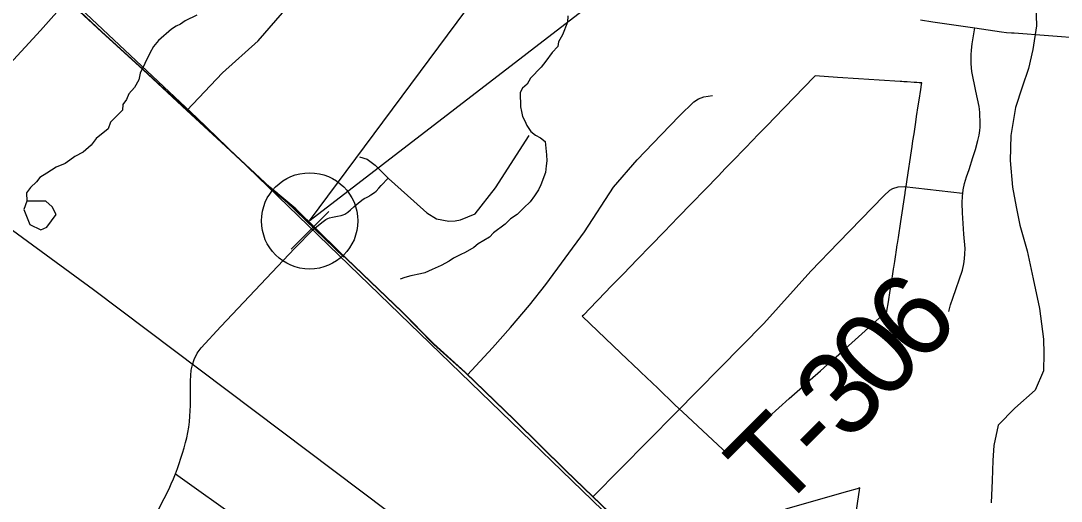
# Model space of a CAD drawing. Extents: x 0 to 39.3, y -3.9 to 22.
# Drawn here: x 4.426 to 5.137, y 18.028 to 18.357 of the extents above; entities that cross this region are included whole.
import ezdxf

# ---------------------------------------------------------------- set-up
doc = ezdxf.new("R2010")
doc.units = 0
for name, color, linetype in [('GM_X_Corporation', 7, 'Continuous'), ('GM_X_Minor_River', 7, 'Continuous'), ('GM_X_Rail_Line', 7, 'Continuous'), ('GM_X_State_Route', 7, 'Continuous'), ('GM_X_Township_Road', 7, 'Continuous'), ('GM_X_Township_Road_Text', 7, 'Continuous'), ('SH_Text', 7, 'Continuous')]:
    doc.layers.add(name, color=color, linetype=linetype)

msp = doc.modelspace()

# ---------------------------------------------------------------- linework, layer by layer
at = {"layer": 'GM_X_Corporation'}
for points in [[(4.3844, 18.43966), (4.43715, 18.39064), (4.45946, 18.36934), (4.48075, 18.34939), (4.50915, 18.3237), (4.5389, 18.29598), (4.56561, 18.2713), (4.5959, 18.24309), (4.6136, 18.22814), (4.64311, 18.19931), (4.68609, 18.15811), (4.7079, 18.13614), (4.72955, 18.11661), (4.76309, 18.08405), (4.79809, 18.0497), (4.81644, 18.03184), (4.83895, 18.0103)], [(4.83895, 18.0103), (4.81644, 18.03184), (4.79809, 18.0497), (4.76309, 18.08405), (4.72955, 18.11661), (4.7079, 18.13614), (4.68609, 18.15811), (4.64311, 18.19931), (4.6136, 18.22814), (4.5959, 18.24309), (4.56561, 18.2713), (4.5389, 18.29598), (4.50915, 18.3237), (4.48075, 18.34939), (4.45946, 18.36934), (4.43715, 18.39064), (4.3844, 18.43966)], [(4.99212, 17.99014), (4.99935, 18.03746), (4.99739, 18.03691), (4.99087, 18.03504), (4.9484, 18.02292)]]:
    msp.add_lwpolyline(points, dxfattribs=at)
msp.add_lwpolyline([(4.96872, 18.31907), (4.96803, 18.31835), (4.94102, 18.2905), (4.93625, 18.28558), (4.93008, 18.27921), (4.92122, 18.27008), (4.91189, 18.26044), (4.90729, 18.25571), (4.90255, 18.25082), (4.89349, 18.24147), (4.88416, 18.23185), (4.87503, 18.22243), (4.86538, 18.21248), (4.8563, 18.20312), (4.84704, 18.19356), (4.83768, 18.1839), (4.82868, 18.17462), (4.82578, 18.17162), (4.81938, 18.16503), (4.81028, 18.15564), (4.80944, 18.15478), (4.83584, 18.12964), (4.84839, 18.11768), (4.84954, 18.11658), (4.86108, 18.10559), (4.87284, 18.09438), (4.87827, 18.08922), (4.90885, 18.0609), (4.91571, 18.06702), (4.92266, 18.07323), (4.92956, 18.07939), (4.9298, 18.07961), (4.93686, 18.08591), (4.94381, 18.09212), (4.95102, 18.09856), (4.95819, 18.10496), (4.9619, 18.10827), (4.96538, 18.11139), (4.97234, 18.11761), (4.97968, 18.12415), (4.98662, 18.13036), (4.99377, 18.13674), (5.00068, 18.14291), (5.00791, 18.14937), (5.01502, 18.15572), (5.01733, 18.15779), (5.01744, 18.15789), (5.01772, 18.15813), (5.01779, 18.1582), (5.01781, 18.15821), (5.01881, 18.16458), (5.02004, 18.1724), (5.0206, 18.17598), (5.02233, 18.18695), (5.02234, 18.18706), (5.02237, 18.18724), (5.02249, 18.18802), (5.0225, 18.18809), (5.02269, 18.18939), (5.02314, 18.19233), (5.02384, 18.19696), (5.02405, 18.19838), (5.02412, 18.19881), (5.02429, 18.19993), (5.02433, 18.20023), (5.02434, 18.20025), (5.02483, 18.20351), (5.02499, 18.20456), (5.02559, 18.20851), (5.02727, 18.21963), (5.03017, 18.2388), (5.0303, 18.23968), (5.03088, 18.24348), (5.03158, 18.24817), (5.03158, 18.24817), (5.03457, 18.2679), (5.03502, 18.27087), (5.03558, 18.27463), (5.03632, 18.27946), (5.0375, 18.28732), (5.03809, 18.2912), (5.03922, 18.2987), (5.03978, 18.3024), (5.04088, 18.30966), (5.04113, 18.31133), (5.04145, 18.31343), (5.04151, 18.31384), (5.04157, 18.31418), (5.04158, 18.31425), (5.04106, 18.31428), (5.04105, 18.31428), (5.04012, 18.31435), (5.0399, 18.31436), (5.03827, 18.31447), (5.03748, 18.31452), (5.03636, 18.31459), (5.03168, 18.3149), (5.02943, 18.31505), (5.0279, 18.31515), (5.02677, 18.31523), (5.01254, 18.31617), (4.99831, 18.31711), (4.98408, 18.31805)], close=True, dxfattribs=at)
at = {"layer": 'GM_X_Minor_River'}
for points in [[(5.11952, 18.36743), (5.12004, 18.35336), (5.11748, 18.33705), (5.1146, 18.32418), (5.1102, 18.31133), (5.10578, 18.29734), (5.10241, 18.2784), (5.10212, 18.26129), (5.10371, 18.24302), (5.10615, 18.22967), (5.10859, 18.21708), (5.11362, 18.19951), (5.11785, 18.18043), (5.12207, 18.16021), (5.12475, 18.13925), (5.12497, 18.12936), (5.12476, 18.11758), (5.11922, 18.10437), (5.10532, 18.09207), (5.09371, 18.08049), (5.09081, 18.06647), (5.09026, 18.05622), (5.08964, 18.04254), (5.08901, 18.02735)], [(4.54597, 18.36065), (4.53792, 18.35661), (4.53484, 18.35438), (4.53178, 18.35291), (4.5287, 18.35107), (4.51983, 18.34323), (4.51633, 18.33911), (4.51398, 18.33459), (4.51044, 18.32742), (4.50729, 18.32101), (4.50645, 18.31646), (4.50332, 18.31119), (4.49944, 18.30669), (4.49786, 18.30292), (4.49552, 18.29953), (4.49508, 18.29574), (4.48695, 18.28751), (4.48536, 18.28297), (4.47726, 18.27627), (4.47376, 18.27177), (4.46836, 18.26692), (4.46261, 18.26397), (4.45914, 18.26137), (4.45606, 18.25914), (4.44994, 18.25659), (4.4434, 18.25252), (4.43879, 18.24956), (4.43646, 18.24655), (4.43222, 18.24282), (4.42949, 18.23907), (4.42977, 18.23336)], [(4.79954, 18.36001), (4.79947, 18.35583), (4.7959, 18.34714), (4.79316, 18.34224), (4.79273, 18.33921), (4.78886, 18.33509), (4.78457, 18.32908), (4.78146, 18.32495), (4.77411, 18.31747), (4.77176, 18.31333), (4.76868, 18.31072), (4.76711, 18.3077), (4.76732, 18.29781), (4.76803, 18.29475), (4.76873, 18.29132), (4.7702, 18.28825), (4.77167, 18.28518), (4.77426, 18.28095), (4.77764, 18.27861), (4.78103, 18.27665), (4.78403, 18.27431), (4.78502, 18.26517), (4.78533, 18.26098), (4.78489, 18.25756), (4.78443, 18.253), (4.78125, 18.24469), (4.77967, 18.2413), (4.77694, 18.23716), (4.77383, 18.23303), (4.76958, 18.22892), (4.76494, 18.22444), (4.76033, 18.22147), (4.75684, 18.21773), (4.74876, 18.21179), (4.74605, 18.20879), (4.73837, 18.20436), (4.73529, 18.20175), (4.72953, 18.19843), (4.72646, 18.19696)], [(4.42977, 18.23336), (4.4278, 18.22773), (4.4318, 18.2174), (4.43935, 18.21384), (4.44356, 18.21567)], [(4.44356, 18.21567), (4.44979, 18.22431), (4.44722, 18.22967), (4.44272, 18.23355), (4.42977, 18.23336)], [(4.72646, 18.19696), (4.72148, 18.19439), (4.71841, 18.19254), (4.71303, 18.18959), (4.7069, 18.18665), (4.70192, 18.18446), (4.69887, 18.18375), (4.69238, 18.18235), (4.68818, 18.18128), (4.68512, 18.18019)]]:
    msp.add_lwpolyline(points, dxfattribs=at)
at = {"layer": 'GM_X_Rail_Line'}
for points in [[(4.18622, 18.62831), (4.16229, 18.58605), (4.13124, 18.5367), (4.12369, 18.48529), (4.12892, 18.43918), (4.15569, 18.40598), (4.19759, 18.37648), (4.47535, 18.17304), (4.96919, 17.80149), (5.02614, 17.76837), (5.21709, 17.68386), (5.32106, 17.63105), (5.39089, 17.58757), (5.43744, 17.54098), (5.46537, 17.50526), (5.48399, 17.47265), (5.64071, 17.11701), (5.6795, 17.02694), (5.72761, 16.96171), (5.77261, 16.91201), (5.96967, 16.67439), (6.19906, 16.40813)], [(4.18622, 18.62831), (4.5461, 18.29048), (5.02431, 17.8281), (5.05481, 17.80455), (5.09109, 17.79139), (5.82191, 17.59599), (5.89111, 17.57346), (5.98316, 17.53226), (6.18094, 17.42458)]]:
    msp.add_lwpolyline(points, dxfattribs=at)
at = {"layer": 'GM_X_State_Route'}
msp.add_lwpolyline([(4.28117, 18.53353), (4.30753, 18.51105), (4.32769, 18.49287), (4.35812, 18.466), (4.38464, 18.43914), (4.43738, 18.39012), (4.45767, 18.37075), (4.45969, 18.36881), (4.48099, 18.34887), (4.50938, 18.32318), (4.53913, 18.29546), (4.56584, 18.27077), (4.59613, 18.24257), (4.61383, 18.22761), (4.62669, 18.21506), (4.64334, 18.19878), (4.68632, 18.15759), (4.70813, 18.13562), (4.72978, 18.11608), (4.76332, 18.08353), (4.79832, 18.04918), (4.81667, 18.03132), (4.83918, 18.00978)], dxfattribs=at)
at = {"layer": 'GM_X_Township_Road'}
msp.add_line((4.53141, 18.04723), (4.57669, 18.01468), dxfattribs=at)
for points in [[(4.53913, 18.29546), (4.56347, 18.32115), (4.58792, 18.34295), (4.61209, 18.37085), (4.62548, 18.39948), (4.63366, 18.44708), (4.63708, 18.47266), (4.64221, 18.51104), (4.65745, 18.61368), (4.66341, 18.65421), (4.66549, 18.67146), (4.66573, 18.67349), (4.66904, 18.70101)], [(4.35723, 18.2614), (4.43905, 18.35012), (4.45767, 18.37075)], [(5.04073, 18.35728), (5.04925, 18.35599), (5.07796, 18.35191), (5.09618, 18.34924), (5.09959, 18.3488), (5.10302, 18.34848), (5.10471, 18.34836), (5.15172, 18.3449)], [(5.06006, 18.15811), (5.06118, 18.16267), (5.06273, 18.16725), (5.06947, 18.18638), (5.07039, 18.19053), (5.07078, 18.19398), (5.07108, 18.19744), (5.07117, 18.20105), (5.07038, 18.21092), (5.06948, 18.22553), (5.06928, 18.23211), (5.06948, 18.23699), (5.06967, 18.23859), (5.06998, 18.24108), (5.07088, 18.24546), (5.07227, 18.25015), (5.07397, 18.25513), (5.07656, 18.26331), (5.07835, 18.26884), (5.07995, 18.27482), (5.08074, 18.27861), (5.08124, 18.2817), (5.08144, 18.28399), (5.08144, 18.28629), (5.08144, 18.28888), (5.08134, 18.29157), (5.08124, 18.29404), (5.08114, 18.29623), (5.08084, 18.29813), (5.07855, 18.30857), (5.07576, 18.3221), (5.07536, 18.32719), (5.07526, 18.33108), (5.07536, 18.33377), (5.07556, 18.33635), (5.07586, 18.33884), (5.07616, 18.34094), (5.07796, 18.35191)], [(4.73111, 18.11481), (4.74818, 18.13318), (4.76039, 18.14702), (4.77341, 18.16231), (4.7847, 18.17657), (4.81093, 18.21238), (4.83092, 18.24302), (4.84701, 18.26173), (4.86337, 18.27878), (4.87595, 18.29178), (4.88581, 18.30127), (4.88895, 18.30335), (4.89263, 18.30473), (4.89854, 18.30575)], [(4.62669, 18.21506), (4.63139, 18.21888), (4.63422, 18.22103), (4.63551, 18.22162), (4.63667, 18.22203), (4.63867, 18.22256), (4.64227, 18.22316), (4.64477, 18.22372), (4.64609, 18.2241), (4.64709, 18.22459), (4.64926, 18.22584), (4.65111, 18.22755), (4.65335, 18.22953), (4.65625, 18.2321), (4.65875, 18.23414), (4.66044, 18.23532), (4.66197, 18.23603), (4.66292, 18.23641), (4.66373, 18.23685), (4.6643, 18.23723), (4.66507, 18.23776), (4.66738, 18.23941), (4.66855, 18.24033), (4.67053, 18.24224), (4.67212, 18.24408), (4.67671, 18.24919), (4.67695, 18.24895), (4.69433, 18.23344), (4.70314, 18.22557), (4.70982, 18.22142), (4.71817, 18.21969), (4.72272, 18.21998), (4.72615, 18.22067), (4.73629, 18.22489), (4.75018, 18.24253), (4.77317, 18.27834)], [(4.65718, 18.26365), (4.66253, 18.26204), (4.66787, 18.25803), (4.67671, 18.24919)], [(4.98473, 18.20513), (5.01572, 18.23702), (5.01971, 18.24101), (5.02189, 18.2421), (5.02536, 18.24316), (5.02949, 18.24355), (5.06936, 18.23884)], [(4.51664, 18.01661), (4.52704, 18.03694), (4.52856, 18.04034), (4.53002, 18.04377), (4.53141, 18.04723), (4.53273, 18.05072), (4.53398, 18.05423), (4.53516, 18.05777), (4.53627, 18.06133), (4.53732, 18.06491), (4.53827, 18.06851), (4.53906, 18.0717), (4.53986, 18.07534), (4.54044, 18.07902), (4.54091, 18.08272), (4.54126, 18.08643), (4.54149, 18.09015), (4.54163, 18.09387), (4.54163, 18.09839), (4.54178, 18.11065), (4.54182, 18.11437), (4.54223, 18.11807), (4.54301, 18.12172), (4.54415, 18.12526), (4.54613, 18.12958), (4.54893, 18.1333), (4.56235, 18.1477), (4.61298, 18.20136), (4.62557, 18.21415), (4.62669, 18.21506)], [(4.81667, 18.03132), (4.87341, 18.08878), (4.93368, 18.14983), (4.96572, 18.18557), (4.98473, 18.20513)]]:
    msp.add_lwpolyline(points, dxfattribs=at)
at = {"layer": 'SH_Text'}
for p, q in [((4.62313, 18.21994), (5.30617, 19.13968)), ((4.62349, 18.22042), (5.30617, 18.74639)), ((4.60045, 18.23952), (4.64639, 18.1951)), ((4.63617, 18.22648), (4.61061, 18.20069))]:
    msp.add_line(p, q, dxfattribs=at)
msp.add_circle((4.62313, 18.21994), 0.03291, dxfattribs=at)

# ---------------------------------------------------------------- texts
at = {"layer": 'GM_X_Township_Road_Text'}
for s, rotation, p in [('6', 46.14076, (5.0396, 18.11996)), ('0', 48.04384, (5.01654, 18.0943)), ('3', 46.28535, (4.99105, 18.06761)), ('T', 45.02121, (4.94364, 18.01999)), ('-', 45.25466, (4.97385, 18.05024))]:
    msp.add_text(s, height=0.05682, rotation=rotation, dxfattribs=at).set_placement(p)

doc.saveas('drawing.dxf')
